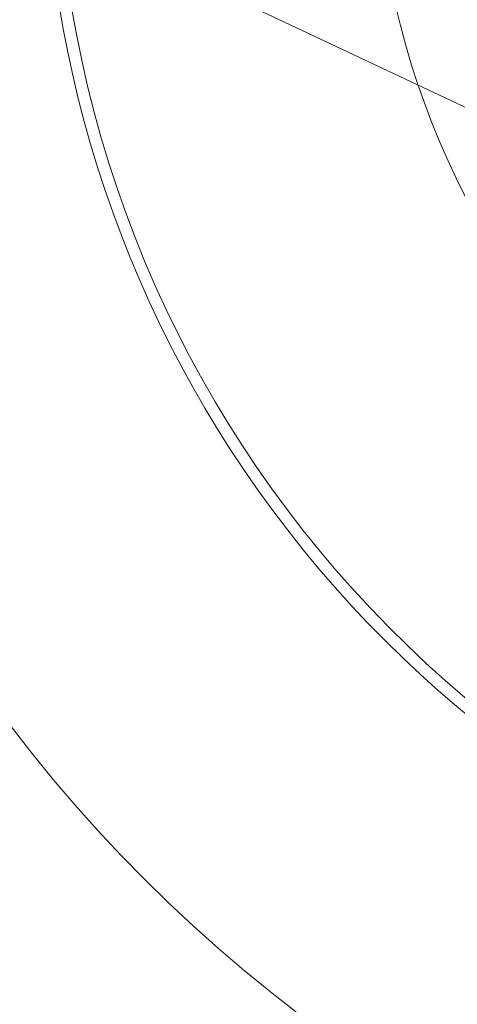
# Model space of a CAD drawing. Header units: inches. Extents: x 382808 to 408593, y -18409 to -9482.
# Tile 355 of 438: x 405176.44 to 405178.25, y -17222.45 to -17218.38. Entities that reach past the tile are written whole.
import ezdxf

# ---------------------------------------------------------------- set-up
doc = ezdxf.new("R2010")
doc.units = ezdxf.units.IN
doc.header["$LTSCALE"] = 2
doc.header["$MEASUREMENT"] = 0
doc.layers.add('!!!LOZAMET_Nr_pióra__9', color=220, linetype='CONTINUOUS', lineweight=0)

msp = doc.modelspace()

# ---------------------------------------------------------------- linework, layer by layer
at = {"layer": '!!!LOZAMET_Nr_pióra__9', "color": 7, "linetype": 'Continuous', "lineweight": 0}
msp.add_line((405190.8859, -17224.6895), (405117.5305, -17190.0675), dxfattribs=at)
msp.add_circle((405181.344, -17217.5457), 3.435, dxfattribs=at)
for radius, start, end in [(4.8, 66.5703, 293.4297), (4.75, 11.4482, 348.5518), (6.2, 182.84561, 267.14136)]:
    msp.add_arc((405181.344, -17217.5457), radius, start, end, dxfattribs=at)

doc.saveas('drawing.dxf')
